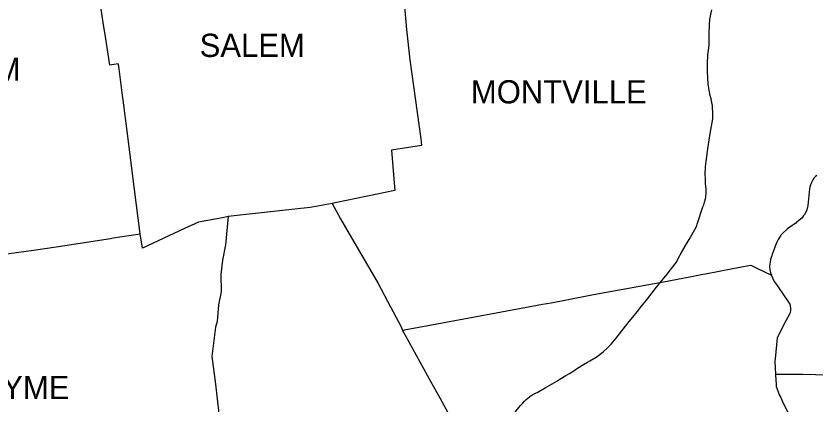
# Model space of a CAD drawing. Extents: x 0 to 2603, y -226 to 830.
# Drawn here: x 263.15 to 309.69, y 552.39 to 575 of the extents above; entities that cross this region are included whole.
import ezdxf

# ---------------------------------------------------------------- set-up
doc = ezdxf.new("R2010")
doc.units = 0
for name, color, linetype in [('CT_TSH_Map_Interstate_Roads', 7, 'Continuous'), ('CT_TSH_Map_Town_Limits', 7, 'Continuous'), ('CT_TSH_Map_Town_Text', 7, 'Continuous')]:
    doc.layers.add(name, color=color, linetype=linetype)

msp = doc.modelspace()

# ---------------------------------------------------------------- linework, layer by layer
at = {"layer": 'CT_TSH_Map_Interstate_Roads'}
for points in [[(303.519, 574.784), (303.546, 574.99), (303.584, 575.181), (303.633, 575.351)], [(303.474, 574.034), (303.492, 574.406)], [(303.492, 574.406), (303.504, 574.587)], [(303.504, 574.587), (303.516, 574.741)], [(303.516, 574.741), (303.519, 574.784)], [(303.692, 569.158), (303.695, 569.408), (303.679, 569.639), (303.664, 569.8), (303.633, 569.972), (303.589, 570.185), (303.535, 570.371), (303.476, 570.688), (303.426, 571.044), (303.392, 571.394), (303.371, 571.797), (303.372, 572.217), (303.405, 572.73), (303.438, 573.019), (303.479, 573.288), (303.472, 573.681), (303.474, 574.034)], [(303.61, 568.585), (303.656, 568.811), (303.684, 569.029), (303.682, 569.067)], [(303.682, 569.067), (303.692, 569.158)], [(303.537, 568.169), (303.61, 568.585)], [(303.47, 567.776), (303.537, 568.169)], [(303.297, 566.532), (303.412, 567.42), (303.47, 567.776)], [(303.285, 566.415), (303.297, 566.532)], [(303.258, 565.512), (303.252, 565.823), (303.264, 566.182), (303.285, 566.415)], [(303.309, 564.809), (303.311, 564.922), (303.273, 565.269), (303.26, 565.445), (303.258, 565.512)], [(303.291, 564.546), (303.302, 564.66)], [(303.302, 564.66), (303.306, 564.719), (303.309, 564.809)], [(303.115, 563.906), (303.157, 564.018), (303.21, 564.183), (303.26, 564.364), (303.283, 564.474), (303.291, 564.546)], [(302.784, 562.907), (303.115, 563.906)], [(302.318, 562.009), (302.713, 562.724), (302.751, 562.829), (302.784, 562.907)], [(301.88, 561.296), (302.193, 561.812)], [(302.193, 561.812), (302.318, 562.009)], [(301.568, 560.681), (301.68, 560.902)], [(301.68, 560.902), (301.88, 561.296)], [(300.957, 559.902), (301.499, 560.583), (301.568, 560.681)], [(299.548, 558.131), (299.822, 558.477), (300.416, 559.226), (300.604, 559.464), (300.743, 559.638)], [(300.743, 559.638), (300.841, 559.761)], [(300.841, 559.761), (300.957, 559.902)], [(299.283, 557.796), (299.548, 558.131)], [(298.83, 557.231), (299.04, 557.494), (299.283, 557.796)], [(297.331, 555.504), (297.549, 555.698), (297.776, 555.927), (298.064, 556.262), (298.262, 556.514), (298.83, 557.231)], [(295.823, 554.522), (296.169, 554.736), (296.398, 554.875), (296.531, 554.951), (296.899, 555.167), (297.112, 555.32), (297.331, 555.504)], [(294.785, 553.888), (295.131, 554.092), (295.35, 554.221), (295.606, 554.382)], [(295.606, 554.382), (295.699, 554.443)], [(295.699, 554.443), (295.823, 554.522)], [(293.932, 553.385), (294.608, 553.78), (294.785, 553.888)], [(292.832, 552.698), (293.022, 552.862), (293.071, 552.901), (293.153, 552.958)], [(293.153, 552.958), (293.292, 553.038), (293.404, 553.09), (293.465, 553.113), (293.574, 553.177), (293.932, 553.385)], [(291.111, 550.432), (291.284, 550.68), (291.912, 551.57), (292.044, 551.755), (292.244, 552.044), (292.401, 552.244), (292.496, 552.356), (292.631, 552.503), (292.742, 552.615), (292.832, 552.698)]]:
    msp.add_lwpolyline(points, dxfattribs=at)
at = {"layer": 'CT_TSH_Map_Town_Limits'}
for points in [[(270.379, 562.345), (270.039, 564.904), (269.59, 568.452), (269.414, 569.81), (269.325, 570.526), (269.124, 572.08), (269.095, 572.218), (268.612, 572.145), (268.366, 573.678), (268.222, 574.621), (268.17, 574.999), (268.05, 575.782), (267.832, 577.304), (267.758, 577.846), (267.665, 578.462), (267.208, 581.532)], [(285.727, 575.756), (285.877, 574.213), (286.059, 572.441), (286.698, 567.866), (286.75, 567.464), (285.002, 567.206), (285.148, 565.309), (285.185, 564.856), (281.812, 564.162), (281.549, 564.102)], [(309.735, 565.733), (309.656, 565.671), (309.576, 565.571), (309.509, 565.468), (309.423, 565.318), (309.367, 565.183), (309.327, 565.056), (309.305, 564.945), (309.215, 563.974), (309.154, 563.723), (309.112, 563.627), (309.016, 563.465), (308.971, 563.393), (308.902, 563.306), (308.859, 563.245), (308.812, 563.201), (308.662, 563.076), (308.583, 563.024), (308.515, 562.964), (308.361, 562.859), (308.301, 562.813), (308.038, 562.626), (307.745, 562.362), (307.719, 562.338), (307.656, 562.256), (307.492, 561.997), (307.411, 561.843), (307.371, 561.754), (307.32, 561.617), (307.269, 561.496), (307.243, 561.415), (307.209, 561.292), (307.151, 561.163), (307.116, 561.051), (307.084, 560.959), (307.053, 560.85), (307.026, 560.691), (307.014, 560.564), (306.994, 560.472), (306.993, 560.399), (307.011, 560.239), (307.022, 560.176), (307.054, 560.066), (307.113, 559.932)], [(281.549, 564.102), (280.254, 563.871), (278.483, 563.68), (275.488, 563.338)], [(281.549, 564.102), (281.781, 563.664), (282.031, 563.214), (282.537, 562.336), (284.007, 559.817), (284.211, 559.453), (284.945, 558.083), (285.555, 556.938), (285.636, 556.721)], [(275.488, 563.338), (275.167, 563.274), (273.761, 563.008), (272.961, 562.648), (270.503, 561.507), (270.379, 562.345)], [(275.488, 563.338), (275.33, 561.688), (275.17, 560.802), (275.075, 559.97), (275.076, 558.97), (274.926, 558.218), (274.848, 557.249), (274.763, 556.916), (274.551, 555.215), (274.747, 553.593), (274.947, 551.897), (275.086, 551.086), (275.194, 549.939), (275.391, 548.023), (275.546, 546.245), (275.569, 546.015)], [(262.331, 561.142), (264.158, 561.386), (265.484, 561.574), (268.644, 562.067), (268.793, 562.095), (270.379, 562.345)], [(285.636, 556.721), (285.845, 556.774), (286.588, 556.908), (290.783, 557.685), (293.779, 558.24), (294.286, 558.33), (295.17, 558.502), (296.753, 558.805), (299.968, 559.397), (300.829, 559.554), (302.343, 559.833), (303.007, 559.969), (303.26, 560.014), (304.859, 560.316), (305.563, 560.452), (305.892, 560.515), (306.246, 560.345), (306.689, 560.136), (307.113, 559.932)], [(307.359, 554.186), (307.324, 554.907), (307.333, 555.063), (307.456, 556.289), (307.489, 556.382), (307.528, 556.47), (307.965, 557.299), (308.173, 557.678), (308.205, 557.758), (308.219, 557.87), (308.221, 558.016), (308.21, 558.143), (308.186, 558.238), (308.154, 558.309), (308.112, 558.37), (307.488, 559.274), (307.299, 559.536), (307.243, 559.623), (307.148, 559.861), (307.113, 559.932)], [(285.636, 556.721), (285.793, 556.451), (287.291, 553.731), (287.807, 552.795), (288.266, 551.945)], [(307.359, 554.186), (307.877, 554.188), (308.93, 554.172), (309.658, 554.157), (310.16, 554.149), (323.627, 553.919), (324.469, 553.906), (327.2, 553.877), (328.994, 553.842), (331.631, 553.706)], [(308.493, 551.108), (308.168, 551.732), (307.746, 552.606), (307.605, 552.92), (307.558, 553.026), (307.509, 553.142), (307.491, 553.189), (307.448, 553.287), (307.401, 553.443), (307.389, 553.585), (307.364, 554.134), (307.359, 554.186)]]:
    msp.add_lwpolyline(points, dxfattribs=at)

# ---------------------------------------------------------------- texts
at = {"layer": 'CT_TSH_Map_Town_Text'}
for s, p in [('SALEM', (273.833, 572.616)), ('EAST HADDAM', (250.377, 571.232)), ('MONTVILLE', (289.612, 569.916)), ('LYME', (261.341, 552.727))]:
    msp.add_text(s, height=1.35, dxfattribs=at).set_placement(p)

doc.saveas('drawing.dxf')
